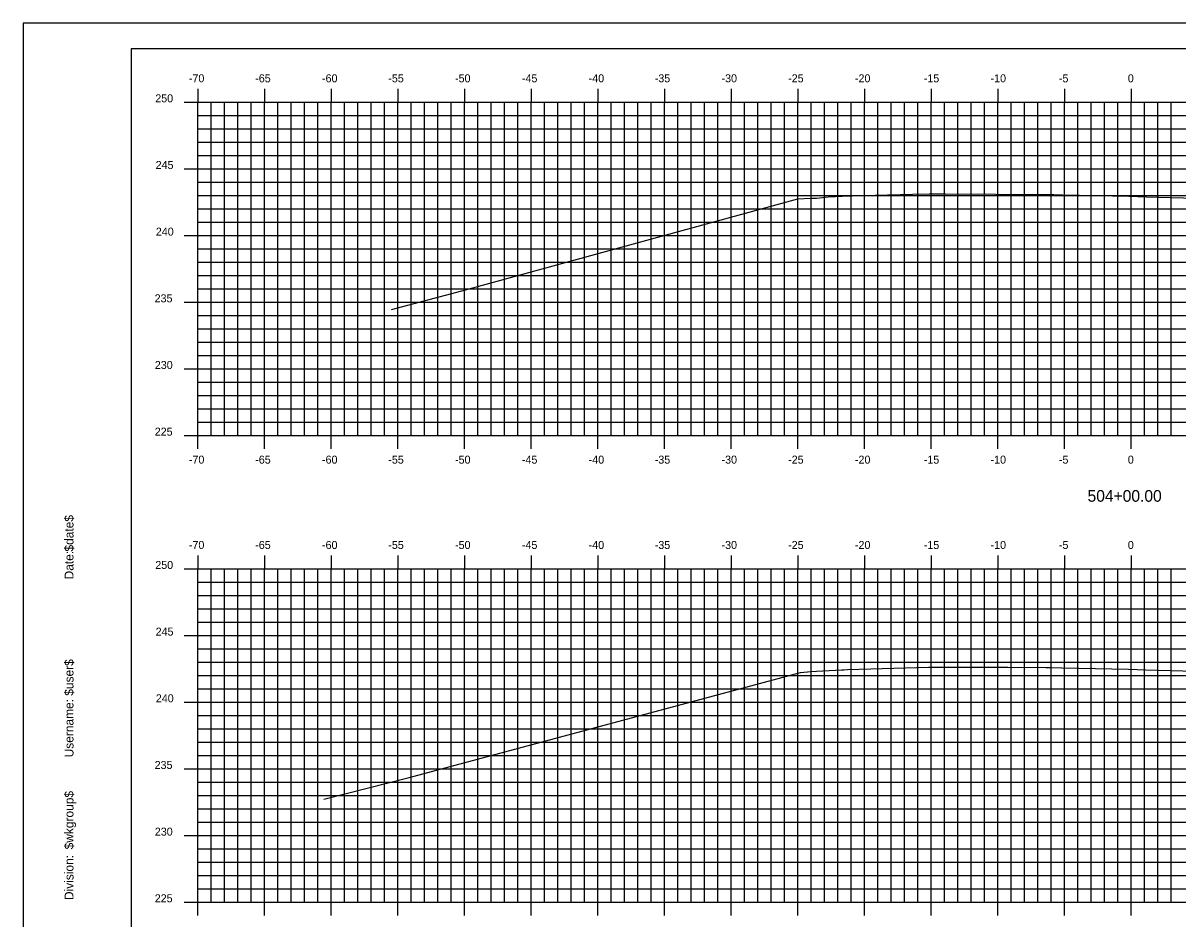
# Model space of a CAD drawing. Extents: x 1170543 to 1177585, y 609599 to 610623.
# Drawn here: x 1170838.8 to 1170925.5, y 609641.6 to 609708.8 of the extents above; entities that cross this region are included whole.
import ezdxf

# ---------------------------------------------------------------- set-up
doc = ezdxf.new("R2010")
doc.units = 0
for name, color, linetype in [('BORDER', 7, 'Continuous'), ('H_V ANNOTATION', 7, 'Continuous'), ('MAJOR', 7, 'Continuous'), ('MINOR', 7, 'Continuous'), ('PLOT BOUNDARY', 7, 'Continuous'), ('S_Roadway_Centerline', 7, 'Continuous')]:
    doc.layers.add(name, color=color, linetype=linetype)

msp = doc.modelspace()

# ---------------------------------------------------------------- linework, layer by layer
at = {"layer": 'BORDER'}
for p, q in [((1171006.939, 609706.872), (1170846.939, 609706.872)), ((1170846.939, 609706.872), (1170846.939, 609601.872))]:
    msp.add_line(p, q, dxfattribs=at)
at = {"layer": 'MAJOR'}
for p, q in [((1170851.939, 609703.874), (1170851.939, 609702.872)), ((1170856.939, 609703.874), (1170856.939, 609702.872)), ((1170861.939, 609703.874), (1170861.939, 609702.872)), ((1170866.939, 609703.874), (1170866.939, 609702.872)), ((1170871.939, 609703.874), (1170871.939, 609702.872)), ((1170876.939, 609703.874), (1170876.939, 609702.872)), ((1170881.939, 609703.874), (1170881.939, 609702.872)), ((1170886.939, 609703.874), (1170886.939, 609702.872)), ((1170891.939, 609703.874), (1170891.939, 609702.872)), ((1170896.939, 609703.874), (1170896.939, 609702.872)), ((1170901.939, 609703.874), (1170901.939, 609702.872)), ((1170906.939, 609703.874), (1170906.939, 609702.872)), ((1170911.939, 609703.874), (1170911.939, 609702.872)), ((1170916.939, 609703.874), (1170916.939, 609702.872)), ((1170921.939, 609703.874), (1170921.939, 609702.872)), ((1170850.937, 609702.872), (1170851.939, 609702.872)), ((1170851.939, 609702.872), (1170991.939, 609702.872)), ((1170851.939, 609677.872), (1170851.939, 609702.872)), ((1170851.939, 609677.872), (1170851.939, 609702.872)), ((1170851.939, 609702.872), (1170991.939, 609702.872)), ((1170856.939, 609677.872), (1170856.939, 609702.872)), ((1170861.939, 609677.872), (1170861.939, 609702.872)), ((1170866.939, 609677.872), (1170866.939, 609702.872)), ((1170871.939, 609677.872), (1170871.939, 609702.872)), ((1170876.939, 609677.872), (1170876.939, 609702.872)), ((1170881.939, 609677.872), (1170881.939, 609702.872)), ((1170886.939, 609677.872), (1170886.939, 609702.872)), ((1170891.939, 609677.872), (1170891.939, 609702.872)), ((1170896.939, 609677.872), (1170896.939, 609702.872)), ((1170901.939, 609677.872), (1170901.939, 609702.872)), ((1170906.939, 609677.872), (1170906.939, 609702.872)), ((1170911.939, 609677.872), (1170911.939, 609702.872)), ((1170916.939, 609677.872), (1170916.939, 609702.872)), ((1170921.939, 609677.872), (1170921.939, 609702.872)), ((1170850.937, 609697.872), (1170851.939, 609697.872)), ((1170851.939, 609697.872), (1170991.939, 609697.872)), ((1170850.937, 609692.872), (1170851.939, 609692.872)), ((1170851.939, 609692.872), (1170991.939, 609692.872)), ((1170850.937, 609687.872), (1170851.939, 609687.872)), ((1170851.939, 609687.872), (1170991.939, 609687.872)), ((1170850.937, 609682.872), (1170851.939, 609682.872)), ((1170851.939, 609682.872), (1170991.939, 609682.872)), ((1170850.937, 609677.872), (1170851.939, 609677.872)), ((1170851.939, 609677.872), (1170991.939, 609677.872)), ((1170851.939, 609677.872), (1170991.939, 609677.872)), ((1170851.939, 609676.87), (1170851.939, 609677.872)), ((1170856.939, 609676.87), (1170856.939, 609677.872)), ((1170861.939, 609676.87), (1170861.939, 609677.872)), ((1170866.939, 609676.87), (1170866.939, 609677.872)), ((1170871.939, 609676.87), (1170871.939, 609677.872)), ((1170876.939, 609676.87), (1170876.939, 609677.872)), ((1170881.939, 609676.87), (1170881.939, 609677.872)), ((1170886.939, 609676.87), (1170886.939, 609677.872)), ((1170891.939, 609676.87), (1170891.939, 609677.872)), ((1170896.939, 609676.87), (1170896.939, 609677.872)), ((1170901.939, 609676.87), (1170901.939, 609677.872)), ((1170906.939, 609676.87), (1170906.939, 609677.872)), ((1170911.939, 609676.87), (1170911.939, 609677.872)), ((1170916.939, 609676.87), (1170916.939, 609677.872)), ((1170921.939, 609676.87), (1170921.939, 609677.872)), ((1170851.939, 609668.874), (1170851.939, 609667.872)), ((1170856.939, 609668.874), (1170856.939, 609667.872)), ((1170861.939, 609668.874), (1170861.939, 609667.872)), ((1170866.939, 609668.874), (1170866.939, 609667.872)), ((1170871.939, 609668.874), (1170871.939, 609667.872)), ((1170876.939, 609668.874), (1170876.939, 609667.872)), ((1170881.939, 609668.874), (1170881.939, 609667.872)), ((1170886.939, 609668.874), (1170886.939, 609667.872)), ((1170891.939, 609668.874), (1170891.939, 609667.872)), ((1170896.939, 609668.874), (1170896.939, 609667.872)), ((1170901.939, 609668.874), (1170901.939, 609667.872)), ((1170906.939, 609668.874), (1170906.939, 609667.872)), ((1170911.939, 609668.874), (1170911.939, 609667.872)), ((1170916.939, 609668.874), (1170916.939, 609667.872)), ((1170921.939, 609668.874), (1170921.939, 609667.872)), ((1170850.937, 609667.872), (1170851.939, 609667.872)), ((1170851.939, 609667.872), (1170991.939, 609667.872)), ((1170851.939, 609642.872), (1170851.939, 609667.872)), ((1170851.939, 609642.872), (1170851.939, 609667.872)), ((1170851.939, 609667.872), (1170991.939, 609667.872)), ((1170856.939, 609642.872), (1170856.939, 609667.872)), ((1170861.939, 609642.872), (1170861.939, 609667.872)), ((1170866.939, 609642.872), (1170866.939, 609667.872)), ((1170871.939, 609642.872), (1170871.939, 609667.872)), ((1170876.939, 609642.872), (1170876.939, 609667.872)), ((1170881.939, 609642.872), (1170881.939, 609667.872)), ((1170886.939, 609642.872), (1170886.939, 609667.872)), ((1170891.939, 609642.872), (1170891.939, 609667.872)), ((1170896.939, 609642.872), (1170896.939, 609667.872)), ((1170901.939, 609642.872), (1170901.939, 609667.872)), ((1170906.939, 609642.872), (1170906.939, 609667.872)), ((1170911.939, 609642.872), (1170911.939, 609667.872)), ((1170916.939, 609642.872), (1170916.939, 609667.872)), ((1170921.939, 609642.872), (1170921.939, 609667.872)), ((1170850.937, 609662.872), (1170851.939, 609662.872)), ((1170851.939, 609662.872), (1170991.939, 609662.872)), ((1170850.937, 609657.872), (1170851.939, 609657.872)), ((1170851.939, 609657.872), (1170991.939, 609657.872)), ((1170850.937, 609652.872), (1170851.939, 609652.872)), ((1170851.939, 609652.872), (1170991.939, 609652.872)), ((1170850.937, 609647.872), (1170851.939, 609647.872)), ((1170851.939, 609647.872), (1170991.939, 609647.872)), ((1170850.937, 609642.872), (1170851.939, 609642.872)), ((1170851.939, 609642.872), (1170991.939, 609642.872)), ((1170851.939, 609642.872), (1170991.939, 609642.872)), ((1170851.939, 609641.87), (1170851.939, 609642.872)), ((1170856.939, 609641.87), (1170856.939, 609642.872)), ((1170861.939, 609641.87), (1170861.939, 609642.872)), ((1170866.939, 609641.87), (1170866.939, 609642.872)), ((1170871.939, 609641.87), (1170871.939, 609642.872)), ((1170876.939, 609641.87), (1170876.939, 609642.872)), ((1170881.939, 609641.87), (1170881.939, 609642.872)), ((1170886.939, 609641.87), (1170886.939, 609642.872)), ((1170891.939, 609641.87), (1170891.939, 609642.872)), ((1170896.939, 609641.87), (1170896.939, 609642.872)), ((1170901.939, 609641.87), (1170901.939, 609642.872)), ((1170906.939, 609641.87), (1170906.939, 609642.872)), ((1170911.939, 609641.87), (1170911.939, 609642.872)), ((1170916.939, 609641.87), (1170916.939, 609642.872)), ((1170921.939, 609641.87), (1170921.939, 609642.872))]:
    msp.add_line(p, q, dxfattribs=at)
at = {"layer": 'MINOR'}
for p, q in [((1170852.939, 609677.872), (1170852.939, 609702.872)), ((1170853.939, 609677.872), (1170853.939, 609702.872)), ((1170854.939, 609677.872), (1170854.939, 609702.872)), ((1170855.939, 609677.872), (1170855.939, 609702.872)), ((1170857.939, 609677.872), (1170857.939, 609702.872)), ((1170858.939, 609677.872), (1170858.939, 609702.872)), ((1170859.939, 609677.872), (1170859.939, 609702.872)), ((1170860.939, 609677.872), (1170860.939, 609702.872)), ((1170862.939, 609677.872), (1170862.939, 609702.872)), ((1170863.939, 609677.872), (1170863.939, 609702.872)), ((1170864.939, 609677.872), (1170864.939, 609702.872)), ((1170865.939, 609677.872), (1170865.939, 609702.872)), ((1170867.939, 609677.872), (1170867.939, 609702.872)), ((1170868.939, 609677.872), (1170868.939, 609702.872)), ((1170869.939, 609677.872), (1170869.939, 609702.872)), ((1170870.939, 609677.872), (1170870.939, 609702.872)), ((1170872.939, 609677.872), (1170872.939, 609702.872)), ((1170873.939, 609677.872), (1170873.939, 609702.872)), ((1170874.939, 609677.872), (1170874.939, 609702.872)), ((1170875.939, 609677.872), (1170875.939, 609702.872)), ((1170877.939, 609677.872), (1170877.939, 609702.872)), ((1170878.939, 609677.872), (1170878.939, 609702.872)), ((1170879.939, 609677.872), (1170879.939, 609702.872)), ((1170880.939, 609677.872), (1170880.939, 609702.872)), ((1170882.939, 609677.872), (1170882.939, 609702.872)), ((1170883.939, 609677.872), (1170883.939, 609702.872)), ((1170884.939, 609677.872), (1170884.939, 609702.872)), ((1170885.939, 609677.872), (1170885.939, 609702.872)), ((1170887.939, 609677.872), (1170887.939, 609702.872)), ((1170888.939, 609677.872), (1170888.939, 609702.872)), ((1170889.939, 609677.872), (1170889.939, 609702.872)), ((1170890.939, 609677.872), (1170890.939, 609702.872)), ((1170892.939, 609677.872), (1170892.939, 609702.872)), ((1170893.939, 609677.872), (1170893.939, 609702.872)), ((1170894.939, 609677.872), (1170894.939, 609702.872)), ((1170895.939, 609677.872), (1170895.939, 609702.872)), ((1170897.939, 609677.872), (1170897.939, 609702.872)), ((1170898.939, 609677.872), (1170898.939, 609702.872)), ((1170899.939, 609677.872), (1170899.939, 609702.872)), ((1170900.939, 609677.872), (1170900.939, 609702.872)), ((1170902.939, 609677.872), (1170902.939, 609702.872)), ((1170903.939, 609677.872), (1170903.939, 609702.872)), ((1170904.939, 609677.872), (1170904.939, 609702.872)), ((1170905.939, 609677.872), (1170905.939, 609702.872)), ((1170907.939, 609677.872), (1170907.939, 609702.872)), ((1170908.939, 609677.872), (1170908.939, 609702.872)), ((1170909.939, 609677.872), (1170909.939, 609702.872)), ((1170910.939, 609677.872), (1170910.939, 609702.872)), ((1170912.939, 609677.872), (1170912.939, 609702.872)), ((1170913.939, 609677.872), (1170913.939, 609702.872)), ((1170914.939, 609677.872), (1170914.939, 609702.872)), ((1170915.939, 609677.872), (1170915.939, 609702.872)), ((1170917.939, 609677.872), (1170917.939, 609702.872)), ((1170918.939, 609677.872), (1170918.939, 609702.872)), ((1170919.939, 609677.872), (1170919.939, 609702.872)), ((1170920.939, 609677.872), (1170920.939, 609702.872)), ((1170922.939, 609677.872), (1170922.939, 609702.872)), ((1170923.939, 609677.872), (1170923.939, 609702.872)), ((1170924.939, 609677.872), (1170924.939, 609702.872)), ((1170851.939, 609701.872), (1170991.939, 609701.872)), ((1170851.939, 609701.872), (1170852.941, 609701.872)), ((1170851.939, 609700.872), (1170991.939, 609700.872)), ((1170851.939, 609700.872), (1170852.941, 609700.872)), ((1170851.939, 609699.872), (1170991.939, 609699.872)), ((1170851.939, 609699.872), (1170852.941, 609699.872)), ((1170851.939, 609698.872), (1170991.939, 609698.872)), ((1170851.939, 609698.872), (1170852.941, 609698.872)), ((1170851.939, 609696.872), (1170991.939, 609696.872)), ((1170851.939, 609696.872), (1170852.941, 609696.872)), ((1170851.939, 609695.872), (1170991.939, 609695.872)), ((1170851.939, 609695.872), (1170852.941, 609695.872)), ((1170851.939, 609694.872), (1170991.939, 609694.872)), ((1170851.939, 609694.872), (1170852.941, 609694.872)), ((1170851.939, 609693.872), (1170991.939, 609693.872)), ((1170851.939, 609693.872), (1170852.941, 609693.872)), ((1170851.939, 609691.872), (1170991.939, 609691.872)), ((1170851.939, 609691.872), (1170852.941, 609691.872)), ((1170851.939, 609690.872), (1170991.939, 609690.872)), ((1170851.939, 609690.872), (1170852.941, 609690.872)), ((1170851.939, 609689.872), (1170991.939, 609689.872)), ((1170851.939, 609689.872), (1170852.941, 609689.872)), ((1170851.939, 609688.872), (1170991.939, 609688.872)), ((1170851.939, 609688.872), (1170852.941, 609688.872)), ((1170851.939, 609686.872), (1170991.939, 609686.872)), ((1170851.939, 609686.872), (1170852.941, 609686.872)), ((1170851.939, 609685.872), (1170991.939, 609685.872)), ((1170851.939, 609685.872), (1170852.941, 609685.872)), ((1170851.939, 609684.872), (1170991.939, 609684.872)), ((1170851.939, 609684.872), (1170852.941, 609684.872)), ((1170851.939, 609683.872), (1170991.939, 609683.872)), ((1170851.939, 609683.872), (1170852.941, 609683.872)), ((1170851.939, 609681.872), (1170991.939, 609681.872)), ((1170851.939, 609681.872), (1170852.941, 609681.872)), ((1170851.939, 609680.872), (1170991.939, 609680.872)), ((1170851.939, 609680.872), (1170852.941, 609680.872)), ((1170851.939, 609679.872), (1170991.939, 609679.872)), ((1170851.939, 609679.872), (1170852.941, 609679.872)), ((1170851.939, 609678.872), (1170991.939, 609678.872)), ((1170851.939, 609678.872), (1170852.941, 609678.872)), ((1170852.939, 609642.872), (1170852.939, 609667.872)), ((1170853.939, 609642.872), (1170853.939, 609667.872)), ((1170854.939, 609642.872), (1170854.939, 609667.872)), ((1170855.939, 609642.872), (1170855.939, 609667.872)), ((1170857.939, 609642.872), (1170857.939, 609667.872)), ((1170858.939, 609642.872), (1170858.939, 609667.872)), ((1170859.939, 609642.872), (1170859.939, 609667.872)), ((1170860.939, 609642.872), (1170860.939, 609667.872)), ((1170862.939, 609642.872), (1170862.939, 609667.872)), ((1170863.939, 609642.872), (1170863.939, 609667.872)), ((1170864.939, 609642.872), (1170864.939, 609667.872)), ((1170865.939, 609642.872), (1170865.939, 609667.872)), ((1170867.939, 609642.872), (1170867.939, 609667.872)), ((1170868.939, 609642.872), (1170868.939, 609667.872)), ((1170869.939, 609642.872), (1170869.939, 609667.872)), ((1170870.939, 609642.872), (1170870.939, 609667.872)), ((1170872.939, 609642.872), (1170872.939, 609667.872)), ((1170873.939, 609642.872), (1170873.939, 609667.872)), ((1170874.939, 609642.872), (1170874.939, 609667.872)), ((1170875.939, 609642.872), (1170875.939, 609667.872)), ((1170877.939, 609642.872), (1170877.939, 609667.872)), ((1170878.939, 609642.872), (1170878.939, 609667.872)), ((1170879.939, 609642.872), (1170879.939, 609667.872)), ((1170880.939, 609642.872), (1170880.939, 609667.872)), ((1170882.939, 609642.872), (1170882.939, 609667.872)), ((1170883.939, 609642.872), (1170883.939, 609667.872)), ((1170884.939, 609642.872), (1170884.939, 609667.872)), ((1170885.939, 609642.872), (1170885.939, 609667.872)), ((1170887.939, 609642.872), (1170887.939, 609667.872)), ((1170888.939, 609642.872), (1170888.939, 609667.872)), ((1170889.939, 609642.872), (1170889.939, 609667.872)), ((1170890.939, 609642.872), (1170890.939, 609667.872)), ((1170892.939, 609642.872), (1170892.939, 609667.872)), ((1170893.939, 609642.872), (1170893.939, 609667.872)), ((1170894.939, 609642.872), (1170894.939, 609667.872)), ((1170895.939, 609642.872), (1170895.939, 609667.872)), ((1170897.939, 609642.872), (1170897.939, 609667.872)), ((1170898.939, 609642.872), (1170898.939, 609667.872)), ((1170899.939, 609642.872), (1170899.939, 609667.872)), ((1170900.939, 609642.872), (1170900.939, 609667.872)), ((1170902.939, 609642.872), (1170902.939, 609667.872)), ((1170903.939, 609642.872), (1170903.939, 609667.872)), ((1170904.939, 609642.872), (1170904.939, 609667.872)), ((1170905.939, 609642.872), (1170905.939, 609667.872)), ((1170907.939, 609642.872), (1170907.939, 609667.872)), ((1170908.939, 609642.872), (1170908.939, 609667.872)), ((1170909.939, 609642.872), (1170909.939, 609667.872)), ((1170910.939, 609642.872), (1170910.939, 609667.872)), ((1170912.939, 609642.872), (1170912.939, 609667.872)), ((1170913.939, 609642.872), (1170913.939, 609667.872)), ((1170914.939, 609642.872), (1170914.939, 609667.872)), ((1170915.939, 609642.872), (1170915.939, 609667.872)), ((1170917.939, 609642.872), (1170917.939, 609667.872)), ((1170918.939, 609642.872), (1170918.939, 609667.872)), ((1170919.939, 609642.872), (1170919.939, 609667.872)), ((1170920.939, 609642.872), (1170920.939, 609667.872)), ((1170922.939, 609642.872), (1170922.939, 609667.872)), ((1170923.939, 609642.872), (1170923.939, 609667.872)), ((1170924.939, 609642.872), (1170924.939, 609667.872)), ((1170851.939, 609666.872), (1170991.939, 609666.872)), ((1170851.939, 609666.872), (1170852.941, 609666.872)), ((1170851.939, 609665.872), (1170991.939, 609665.872)), ((1170851.939, 609665.872), (1170852.941, 609665.872)), ((1170851.939, 609664.872), (1170991.939, 609664.872)), ((1170851.939, 609664.872), (1170852.941, 609664.872)), ((1170851.939, 609663.872), (1170991.939, 609663.872)), ((1170851.939, 609663.872), (1170852.941, 609663.872)), ((1170851.939, 609661.872), (1170991.939, 609661.872)), ((1170851.939, 609661.872), (1170852.941, 609661.872)), ((1170851.939, 609660.872), (1170991.939, 609660.872)), ((1170851.939, 609660.872), (1170852.941, 609660.872)), ((1170851.939, 609659.872), (1170991.939, 609659.872)), ((1170851.939, 609659.872), (1170852.941, 609659.872)), ((1170851.939, 609658.872), (1170991.939, 609658.872)), ((1170851.939, 609658.872), (1170852.941, 609658.872)), ((1170851.939, 609656.872), (1170991.939, 609656.872)), ((1170851.939, 609656.872), (1170852.941, 609656.872)), ((1170851.939, 609655.872), (1170991.939, 609655.872)), ((1170851.939, 609655.872), (1170852.941, 609655.872)), ((1170851.939, 609654.872), (1170991.939, 609654.872)), ((1170851.939, 609654.872), (1170852.941, 609654.872)), ((1170851.939, 609653.872), (1170991.939, 609653.872)), ((1170851.939, 609653.872), (1170852.941, 609653.872)), ((1170851.939, 609651.872), (1170991.939, 609651.872)), ((1170851.939, 609651.872), (1170852.941, 609651.872)), ((1170851.939, 609650.872), (1170991.939, 609650.872)), ((1170851.939, 609650.872), (1170852.941, 609650.872)), ((1170851.939, 609649.872), (1170991.939, 609649.872)), ((1170851.939, 609649.872), (1170852.941, 609649.872)), ((1170851.939, 609648.872), (1170991.939, 609648.872)), ((1170851.939, 609648.872), (1170852.941, 609648.872)), ((1170851.939, 609646.872), (1170991.939, 609646.872)), ((1170851.939, 609646.872), (1170852.941, 609646.872)), ((1170851.939, 609645.872), (1170991.939, 609645.872)), ((1170851.939, 609645.872), (1170852.941, 609645.872)), ((1170851.939, 609644.872), (1170991.939, 609644.872)), ((1170851.939, 609644.872), (1170852.941, 609644.872)), ((1170851.939, 609643.872), (1170991.939, 609643.872)), ((1170851.939, 609643.872), (1170852.941, 609643.872))]:
    msp.add_line(p, q, dxfattribs=at)
at = {"layer": 'PLOT BOUNDARY'}
msp.add_lwpolyline([(1170838.846, 609598.813), (1171008.846, 609598.813), (1171008.846, 609708.813), (1170838.846, 609708.813)], close=True, dxfattribs=at)
at = {"layer": 'S_Roadway_Centerline'}
for points in [[(1170866.472, 609687.321), (1170871.758, 609688.74), (1170896.947, 609695.642), (1170897.933, 609695.685), (1170898.339, 609695.688), (1170899.461, 609695.799), (1170899.585, 609695.806), (1170899.775, 609695.814), (1170900.283, 609695.831), (1170901.79, 609695.883), (1170905.56, 609695.977), (1170906.79, 609696.007), (1170908.029, 609696.002), (1170911.79, 609695.986), (1170914.986, 609695.957), (1170916.148, 609695.947), (1170916.685, 609695.937), (1170916.79, 609695.935), (1170918.069, 609695.909), (1170921.79, 609695.835), (1170923.089, 609695.794), (1170926.79, 609695.675)], [(1170861.412, 609650.597), (1170867.799, 609652.228), (1170897.155, 609660.118), (1170897.925, 609660.179), (1170898.343, 609660.202), (1170900.238, 609660.306), (1170900.395, 609660.312), (1170900.673, 609660.324), (1170901.551, 609660.348), (1170906.741, 609660.502), (1170908.014, 609660.496), (1170911.741, 609660.497), (1170912.687, 609660.498), (1170915.547, 609660.492), (1170915.883, 609660.483), (1170916.741, 609660.464), (1170918.035, 609660.44), (1170921.741, 609660.353), (1170923.047, 609660.307), (1170926.741, 609660.21)]]:
    msp.add_lwpolyline(points, dxfattribs=at)

# ---------------------------------------------------------------- texts
at = {"layer": 'BORDER'}
for s, p in [('$date$', (1170842.624, 609669.177)), ('Date:', (1170842.624, 609667.089)), ('$user$', (1170842.624, 609658.364)), ('Username:', (1170842.624, 609653.74)), ('$wkgroup$', (1170842.624, 609646.842)), ('Division:', (1170842.624, 609643.038))]:
    msp.add_text(s, height=0.6696, rotation=90, dxfattribs=at).set_placement(p)
at = {"layer": 'H_V ANNOTATION'}
for s, height, p in [('-70', 0.6, (1170851.28, 609704.372)), ('-65', 0.6, (1170856.256, 609704.372)), ('-60', 0.6, (1170861.264, 609704.372)), ('-55', 0.6, (1170866.235, 609704.372)), ('-50', 0.6, (1170871.243, 609704.372)), ('-45', 0.6, (1170876.256, 609704.372)), ('-40', 0.6, (1170881.264, 609704.372)), ('-35', 0.6, (1170886.219, 609704.372)), ('-30', 0.6, (1170891.227, 609704.372)), ('-25', 0.6, (1170896.224, 609704.372)), ('-20', 0.6, (1170901.232, 609704.372)), ('-15', 0.6, (1170906.396, 609704.372)), ('-10', 0.6, (1170911.404, 609704.372)), ('-5', 0.6, (1170916.529, 609704.372)), ('0', 0.6, (1170921.698, 609704.372)), ('250', 0.6, (1170848.758, 609702.872)), ('245', 0.6, (1170848.785, 609697.872)), ('240', 0.6, (1170848.801, 609692.872)), ('235', 0.6, (1170848.71, 609687.872)), ('230', 0.6, (1170848.726, 609682.872)), ('225', 0.6, (1170848.72, 609677.872)), ('-70', 0.6, (1170851.28, 609675.772)), ('-65', 0.6, (1170856.256, 609675.772)), ('-60', 0.6, (1170861.264, 609675.772)), ('-55', 0.6, (1170866.235, 609675.772)), ('-50', 0.6, (1170871.243, 609675.772)), ('-45', 0.6, (1170876.256, 609675.772)), ('-40', 0.6, (1170881.264, 609675.772)), ('-35', 0.6, (1170886.219, 609675.772)), ('-30', 0.6, (1170891.227, 609675.772)), ('-25', 0.6, (1170896.224, 609675.772)), ('-20', 0.6, (1170901.232, 609675.772)), ('-15', 0.6, (1170906.396, 609675.772)), ('-10', 0.6, (1170911.404, 609675.772)), ('-5', 0.6, (1170916.529, 609675.772)), ('0', 0.6, (1170921.698, 609675.772)), ('504+00.00', 0.875, (1170918.677, 609672.915)), ('-70', 0.6, (1170851.28, 609669.372)), ('-65', 0.6, (1170856.256, 609669.372)), ('-60', 0.6, (1170861.264, 609669.372)), ('-55', 0.6, (1170866.235, 609669.372)), ('-50', 0.6, (1170871.243, 609669.372)), ('-45', 0.6, (1170876.256, 609669.372)), ('-40', 0.6, (1170881.264, 609669.372)), ('-35', 0.6, (1170886.219, 609669.372)), ('-30', 0.6, (1170891.227, 609669.372)), ('-25', 0.6, (1170896.224, 609669.372)), ('-20', 0.6, (1170901.232, 609669.372)), ('-15', 0.6, (1170906.396, 609669.372)), ('-10', 0.6, (1170911.404, 609669.372)), ('-5', 0.6, (1170916.529, 609669.372)), ('0', 0.6, (1170921.698, 609669.372)), ('250', 0.6, (1170848.758, 609667.872)), ('245', 0.6, (1170848.785, 609662.872)), ('240', 0.6, (1170848.801, 609657.872)), ('235', 0.6, (1170848.71, 609652.872)), ('230', 0.6, (1170848.726, 609647.872)), ('225', 0.6, (1170848.72, 609642.872))]:
    msp.add_text(s, height=height, dxfattribs=at).set_placement(p)

doc.saveas('drawing.dxf')
